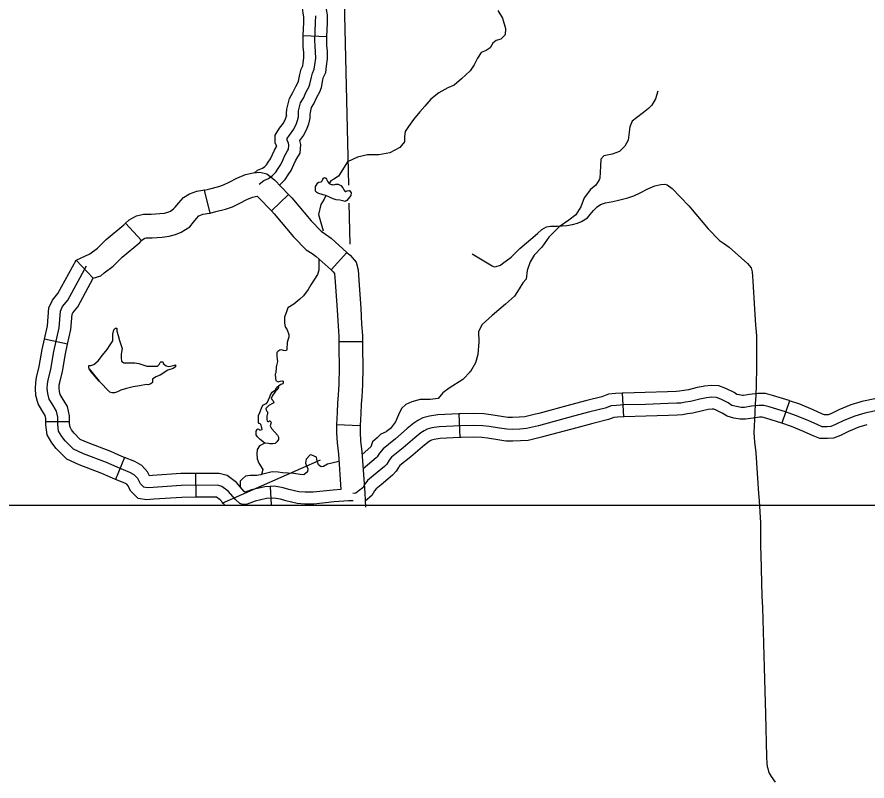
# Model space of a CAD drawing. Extents: x -5566 to 1759129, y -3726 to 731467.
# Drawn here: x -4742.78 to -4701.9, y 147.25 to 184.01 of the extents above; entities that cross this region are included whole.
import ezdxf

# ---------------------------------------------------------------- set-up
doc = ezdxf.new("R2010")
doc.units = 0
doc.layers.add('Default', color=7, linetype='Continuous')
doc.layers.add('R_No Plot', color=7, linetype='Continuous')

msp = doc.modelspace()

# ---------------------------------------------------------------- linework, layer by layer
at = {"layer": 'Default'}
for p, q in [((-4727.88, 183.058), (-4729.018, 183.101)), ((-4733.494, 174.576), (-4733.766, 175.682)), ((-4730.542, 174.675), (-4729.72, 175.464)), ((-4736.789, 173.252), (-4737.572, 174.08)), ((-4727.676, 171.835), (-4726.915, 172.682)), ((-4739.115, 171.44), (-4739.939, 172.308)), ((-4740.352, 168.262), (-4741.463, 168.511)), ((-4727.303, 168.387), (-4726.164, 168.387)), ((-4713.675, 165.907), (-4713.615, 164.769)), ((-4705.629, 165.544), (-4706.002, 164.467)), ((-4721.529, 164.906), (-4721.478, 163.768)), ((-4740.256, 164.533), (-4741.395, 164.533)), ((-4727.411, 164.404), (-4726.273, 164.355)), ((-4737.619, 162.815), (-4738.042, 161.758)), ((-4734.2, 162.04), (-4734.191, 160.901)), ((-4730.602, 161.419), (-4730.568, 160.534))]:
    msp.add_line(p, q, dxfattribs=at)
for points in [[(-4729.018, 183.101), (-4728.994, 183.76), (-4728.989, 184.018), (-4729.02, 184.197), (-4729.051, 184.44), (-4729.027, 184.675), (-4728.991, 184.909), (-4728.906, 185.179), (-4728.79, 185.459), (-4728.522, 185.759), (-4728.305, 185.952), (-4728.154, 186.087), (-4727.967, 186.363), (-4727.58, 186.922), (-4727.57, 186.938)], [(-4727.88, 183.058), (-4727.855, 183.729), (-4727.849, 184.105), (-4727.893, 184.365), (-4727.905, 184.455), (-4727.897, 184.531), (-4727.878, 184.651), (-4727.835, 184.788), (-4727.812, 184.844), (-4727.716, 184.951), (-4727.547, 185.102), (-4727.29, 185.332), (-4727.027, 185.72), (-4726.641, 186.277), (-4726.628, 186.296)], [(-4726.826, 175.908), (-4727.041, 185.479)], [(-4731.142, 175.967), (-4730.917, 176.144), (-4730.692, 176.24), (-4730.499, 176.38), (-4730.333, 176.541), (-4730.22, 176.723), (-4730.102, 176.905), (-4729.984, 177.152), (-4729.898, 177.34), (-4729.77, 177.565), (-4729.727, 177.64), (-4729.705, 177.838), (-4729.732, 177.946), (-4729.791, 178.069), (-4729.791, 178.16), (-4729.684, 178.326), (-4729.475, 178.611), (-4729.346, 178.875), (-4729.287, 179.031), (-4729.25, 179.197), (-4729.25, 179.337), (-4729.239, 179.492), (-4729.148, 179.873), (-4729.009, 180.104), (-4728.869, 180.404), (-4728.746, 180.634), (-4728.698, 180.769), (-4728.628, 181.117), (-4728.58, 181.305), (-4728.489, 181.498), (-4728.456, 181.712), (-4728.419, 182.029), (-4728.424, 182.324), (-4728.451, 182.603), (-4728.456, 182.887), (-4728.424, 183.745), (-4728.419, 184.061)], [(-4719.664, 184.313), (-4719.441, 183.957), (-4719.288, 183.461), (-4719.303, 183.147), (-4719.52, 182.938), (-4719.746, 182.881), (-4719.906, 182.744), (-4720.032, 182.524), (-4720.224, 182.393), (-4720.463, 182.305), (-4720.639, 182.029), (-4720.798, 181.701), (-4720.982, 181.424), (-4721.412, 181.037), (-4721.754, 180.73), (-4722.067, 180.593), (-4722.496, 180.359), (-4722.877, 180.058), (-4723.164, 179.716), (-4723.409, 179.444), (-4723.718, 179.078), (-4723.952, 178.738), (-4724.108, 178.494), (-4724.142, 178.256), (-4724.152, 177.996), (-4724.366, 177.726), (-4724.848, 177.473), (-4725.383, 177.371), (-4725.93, 177.368), (-4726.412, 177.26), (-4726.888, 177.039), (-4727.327, 176.348), (-4727.552, 176.201), (-4727.694, 176.129), (-4727.764, 175.994)], [(-4729.819, 179.229), (-4729.819, 179.356), (-4729.804, 179.579), (-4729.681, 180.092), (-4729.512, 180.372), (-4729.379, 180.658), (-4729.268, 180.866), (-4729.248, 180.922), (-4729.183, 181.244), (-4729.118, 181.5), (-4729.039, 181.665), (-4729.021, 181.788), (-4728.989, 182.057), (-4728.993, 182.291), (-4729.02, 182.57), (-4729.026, 182.892), (-4729.018, 183.101)], [(-4728.68, 179.229), (-4728.68, 179.317), (-4728.674, 179.406), (-4728.615, 179.654), (-4728.505, 179.836), (-4728.359, 180.149), (-4728.224, 180.403), (-4728.147, 180.615), (-4728.072, 180.99), (-4728.042, 181.111), (-4727.938, 181.33), (-4727.892, 181.637), (-4727.849, 182), (-4727.855, 182.356), (-4727.882, 182.635), (-4727.887, 182.881), (-4727.88, 183.058)], [(-4711.969, 180.442), (-4712.08, 180.063), (-4712.248, 179.764), (-4712.407, 179.604), (-4712.649, 179.417), (-4712.993, 179.156), (-4713.191, 179.001), (-4713.315, 178.728), (-4713.347, 178.467), (-4713.397, 178.083), (-4713.542, 177.793), (-4713.812, 177.543), (-4714.162, 177.412), (-4714.554, 177.332), (-4714.705, 177.164), (-4714.727, 176.827), (-4714.752, 176.254), (-4714.778, 176.176), (-4714.948, 175.916), (-4715.204, 175.705), (-4715.503, 175.301), (-4715.665, 174.873), (-4715.905, 174.488), (-4716.249, 174.234), (-4716.712, 173.906), (-4717.198, 173.417), (-4717.539, 172.927), (-4717.916, 172.55), (-4718.097, 172.221), (-4718.252, 171.809), (-4718.3, 171.394), (-4718.451, 171.219), (-4718.626, 170.921), (-4718.861, 170.581), (-4719.297, 170.186), (-4719.933, 169.651), (-4720.413, 169.208), (-4720.586, 168.871), (-4720.577, 168.376), (-4720.623, 167.763), (-4720.74, 167.36), (-4720.978, 166.944), (-4721.025, 166.911)], [(-4731.369, 176.513), (-4731.21, 176.638), (-4730.974, 176.739), (-4730.866, 176.818), (-4730.78, 176.9), (-4730.702, 177.027), (-4730.6, 177.184), (-4730.5, 177.393), (-4730.406, 177.6), (-4730.293, 177.798), (-4730.361, 177.94), (-4730.361, 178.328), (-4730.153, 178.65), (-4729.965, 178.906), (-4729.87, 179.101), (-4729.834, 179.195), (-4729.819, 179.261), (-4729.819, 179.229)], [(-4730.156, 175.919), (-4729.885, 176.181), (-4729.739, 176.419), (-4729.604, 176.627), (-4729.468, 176.911), (-4729.391, 177.08), (-4729.275, 177.282), (-4729.173, 177.461), (-4729.128, 177.878), (-4729.174, 178.059), (-4728.985, 178.315), (-4728.823, 178.65), (-4728.741, 178.867), (-4728.68, 179.134), (-4728.68, 179.229)], [(-4733.766, 175.682), (-4733.503, 175.746), (-4733.083, 175.851), (-4732.854, 175.934), (-4732.577, 176.062), (-4732.205, 176.26), (-4731.797, 176.424), (-4731.422, 176.507), (-4731.098, 176.546), (-4730.765, 176.453), (-4730.407, 176.18), (-4729.72, 175.464)], [(-4727.752, 175.332), (-4727.93, 175.414), (-4728.066, 175.444), (-4728.308, 175.527), (-4728.367, 175.562), (-4728.426, 175.633), (-4728.426, 175.71), (-4728.42, 175.852), (-4728.314, 176.023), (-4728.261, 176.053), (-4728.16, 176.082), (-4728.113, 176.124), (-4728.083, 176.201), (-4728.042, 176.26), (-4727.989, 176.277), (-4727.936, 176.248), (-4727.9, 176.201), (-4727.835, 176.076), (-4727.764, 175.994), (-4727.676, 175.952), (-4727.617, 175.946), (-4727.54, 175.929)], [(-4727.54, 175.929), (-4727.457, 175.964), (-4727.339, 175.964), (-4727.209, 175.899), (-4727.114, 175.793), (-4727.073, 175.686), (-4727.002, 175.615), (-4726.961, 175.615), (-4726.902, 175.639), (-4726.831, 175.657), (-4726.789, 175.657), (-4726.719, 175.544), (-4726.736, 175.426), (-4726.919, 175.172), (-4727.008, 175.137), (-4727.12, 175.166), (-4727.256, 175.19), (-4727.428, 175.208), (-4727.581, 175.255), (-4727.752, 175.332)], [(-4720.896, 172.616), (-4719.924, 172.035), (-4719.838, 171.987), (-4719.731, 171.998), (-4719.531, 172.065), (-4719.439, 172.143), (-4719.024, 172.457), (-4718.598, 172.872), (-4717.747, 173.59), (-4717.545, 173.781), (-4717.321, 173.904), (-4717.119, 173.949), (-4716.794, 173.949), (-4716.345, 173.982), (-4716.065, 174.016), (-4715.83, 174.083), (-4715.628, 174.162), (-4715.348, 174.341), (-4715.224, 174.498), (-4715.056, 174.689), (-4714.888, 174.88), (-4714.72, 174.98), (-4714.473, 175.07), (-4714.126, 175.126), (-4713.851, 175.194), (-4713.403, 175.306), (-4713.123, 175.407), (-4712.809, 175.552), (-4712.45, 175.743), (-4712.114, 175.878), (-4711.811, 175.945), (-4711.628, 175.967), (-4711.508, 175.934), (-4711.273, 175.754), (-4710.477, 174.924), (-4709.547, 173.814), (-4708.997, 173.254), (-4708.751, 173.097), (-4708.527, 172.928), (-4707.652, 172.143), (-4707.473, 171.942), (-4707.429, 171.751)], [(-4737.572, 174.08), (-4737.398, 174.245), (-4737.038, 174.442), (-4736.696, 174.518), (-4736.33, 174.518), (-4735.915, 174.549), (-4735.693, 174.576), (-4735.526, 174.624), (-4735.402, 174.672), (-4735.251, 174.769), (-4735.177, 174.863), (-4734.998, 175.066), (-4734.771, 175.322), (-4734.481, 175.497), (-4734.132, 175.624), (-4733.754, 175.685), (-4733.766, 175.682)], [(-4729.72, 175.464), (-4729.567, 175.305), (-4728.639, 174.197), (-4728.151, 173.699), (-4727.941, 173.565), (-4727.679, 173.369), (-4726.915, 172.682)], [(-4727.93, 175.414), (-4728.007, 175.249), (-4728.178, 174.983), (-4728.276, 174.506), (-4728.064, 173.715)], [(-4733.494, 174.576), (-4733.229, 174.641), (-4732.751, 174.76), (-4732.42, 174.879), (-4732.069, 175.042), (-4731.724, 175.226), (-4731.46, 175.332), (-4731.237, 175.381), (-4731.168, 175.328), (-4730.542, 174.675)], [(-4726.763, 173.074), (-4726.807, 175.054)], [(-4736.789, 173.252), (-4736.721, 173.317), (-4736.632, 173.366), (-4736.571, 173.379), (-4736.287, 173.379), (-4735.805, 173.415), (-4735.467, 173.456), (-4735.162, 173.543), (-4734.883, 173.652), (-4734.474, 173.914), (-4734.301, 174.134), (-4734.144, 174.312), (-4734.034, 174.437), (-4733.988, 174.464), (-4733.844, 174.516), (-4733.527, 174.568), (-4733.494, 174.576)], [(-4730.542, 174.675), (-4730.416, 174.544), (-4729.484, 173.431), (-4728.873, 172.808), (-4728.59, 172.628), (-4728.403, 172.488), (-4727.676, 171.835)], [(-4739.939, 172.308), (-4739.285, 172.607), (-4738.911, 172.89), (-4738.496, 173.295), (-4737.64, 174.015), (-4737.572, 174.08)], [(-4739.115, 171.44), (-4738.759, 171.561), (-4738.597, 171.699), (-4738.167, 172.025), (-4737.73, 172.45), (-4736.882, 173.165), (-4736.789, 173.252)], [(-4726.915, 172.682), (-4726.762, 172.546), (-4726.465, 172.211), (-4726.379, 171.835), (-4726.343, 171.341), (-4726.253, 169.98), (-4726.208, 169.229), (-4726.164, 168.684), (-4726.164, 168.387)], [(-4741.463, 168.511), (-4741.322, 169.143), (-4741.253, 170.009), (-4741.073, 170.386), (-4740.814, 170.705), (-4739.939, 172.308)], [(-4739.939, 172.307), (-4739.939, 172.308)], [(-4728.26, 172.36), (-4728.266, 171.819), (-4728.326, 171.615)], [(-4726.611, 160.72), (-4726.834, 160.734), (-4727.525, 160.68), (-4728.513, 160.571), (-4728.946, 160.571), (-4729.312, 160.598), (-4729.854, 160.72), (-4730.111, 160.801), (-4730.436, 160.856), (-4730.788, 160.842), (-4731.336, 160.707), (-4731.715, 160.571), (-4731.919, 160.544), (-4732.067, 160.598), (-4732.271, 160.788), (-4732.623, 161.194), (-4732.934, 161.425), (-4733.137, 161.479), (-4734.884, 161.465), (-4736.238, 161.37), (-4736.519, 161.353), (-4736.682, 161.38), (-4736.844, 161.542), (-4736.98, 161.8), (-4737.142, 161.976), (-4737.359, 162.098), (-4737.968, 162.342), (-4738.483, 162.57), (-4739.579, 162.99), (-4740.067, 163.207), (-4740.473, 163.613), (-4740.636, 163.83), (-4740.785, 164.087), (-4740.825, 164.412), (-4740.825, 164.751), (-4740.893, 165.049), (-4741.096, 165.388), (-4741.24, 165.623), (-4741.307, 165.892), (-4741.327, 166.139), (-4741.316, 166.365), (-4741.289, 166.541), (-4741.154, 167.069), (-4741.015, 167.907), (-4740.757, 169.058), (-4740.694, 169.859), (-4740.589, 170.08), (-4740.339, 170.386), (-4739.439, 172.035)], [(-4727.676, 171.835), (-4727.571, 171.741), (-4727.51, 171.672), (-4727.509, 171.666), (-4727.479, 171.262), (-4727.39, 169.908), (-4727.344, 169.149), (-4727.303, 168.638), (-4727.303, 168.387)], [(-4707.429, 171.751), (-4707.397, 171.301), (-4707.307, 169.944), (-4707.261, 169.189), (-4707.219, 168.661), (-4707.219, 168.105), (-4707.209, 167.133), (-4707.228, 166.327), (-4707.256, 165.772), (-4707.283, 165.411), (-4707.302, 164.957), (-4707.33, 164.318), (-4707.339, 164.003), (-4707.311, 163.569), (-4707.246, 163.032), (-4707.114, 161.08), (-4707.096, 160.72), (-4707.03, 159.666), (-4707.032, 159.254), (-4707.022, 158.888), (-4707.02, 158.537), (-4707.015, 158.133), (-4706.98, 156.791), (-4706.955, 156.136), (-4706.921, 155.588), (-4706.855, 152.705), (-4706.79, 150.457), (-4706.736, 148.413), (-4706.718, 148.094), (-4706.703, 147.95), (-4706.677, 147.844), (-4706.64, 147.701), (-4706.613, 147.625), (-4706.514, 147.47), (-4706.318, 147.189)], [(-4740.352, 168.262), (-4740.193, 168.973), (-4740.135, 169.709), (-4740.104, 169.773), (-4739.865, 170.068), (-4739.115, 171.44)], [(-4728.326, 171.615), (-4728.659, 171.116), (-4728.788, 170.903), (-4729.01, 170.597), (-4729.177, 170.431), (-4729.473, 170.19), (-4729.76, 170.014), (-4729.806, 169.866), (-4729.917, 169.569), (-4729.917, 169.356), (-4729.917, 169.282), (-4729.89, 169.097), (-4729.788, 168.949), (-4729.714, 168.727), (-4729.714, 168.597), (-4729.76, 168.458), (-4729.797, 168.347), (-4729.797, 168.245), (-4729.806, 168.116), (-4729.806, 168.014), (-4729.825, 167.958), (-4729.89, 167.94), (-4729.964, 167.967), (-4730.056, 167.986), (-4730.149, 167.977), (-4730.241, 167.912), (-4730.288, 167.865), (-4730.288, 167.671), (-4730.269, 167.551), (-4730.26, 167.43), (-4730.306, 167.245), (-4730.325, 167.152), (-4730.334, 166.884), (-4730.362, 166.828), (-4730.353, 166.615), (-4730.334, 166.514), (-4730.223, 166.458), (-4730.121, 166.486), (-4730.01, 166.495), (-4729.982, 166.486), (-4729.982, 166.402), (-4729.992, 166.356), (-4730.103, 166.319), (-4730.214, 166.25)], [(-4738.666, 167.741), (-4738.442, 168.012), (-4738.297, 168.226), (-4738.181, 168.43), (-4738.181, 168.74), (-4738.122, 168.963), (-4738.054, 169.031), (-4737.987, 169.031), (-4737.987, 168.895), (-4737.919, 168.682), (-4737.86, 168.449), (-4737.783, 168.245), (-4737.733, 168.057), (-4737.773, 167.779), (-4737.773, 167.605), (-4737.763, 167.449), (-4737.647, 167.372), (-4737.511, 167.362), (-4737.317, 167.362), (-4737.123, 167.362), (-4736.929, 167.343), (-4736.541, 167.207), (-4736.269, 167.207), (-4736.027, 167.207), (-4735.94, 167.284), (-4735.891, 167.382), (-4735.862, 167.42), (-4735.765, 167.411), (-4735.755, 167.333), (-4735.61, 167.226), (-4735.484, 167.187), (-4735.251, 167.246), (-4735.154, 167.275), (-4735.164, 167.178), (-4735.28, 167.09), (-4735.523, 167.013), (-4735.891, 166.78), (-4736.114, 166.692), (-4736.26, 166.576), (-4736.26, 166.421), (-4736.344, 166.352), (-4736.47, 166.313), (-4736.561, 166.324), (-4736.89, 166.256)], [(-4741.395, 164.533), (-4741.395, 164.687), (-4741.428, 164.834), (-4741.583, 165.092), (-4741.772, 165.4), (-4741.872, 165.8), (-4741.897, 166.13), (-4741.884, 166.422), (-4741.848, 166.655), (-4741.712, 167.186), (-4741.574, 168.016), (-4741.463, 168.511)], [(-4740.256, 164.533), (-4740.256, 164.815), (-4740.358, 165.264), (-4740.609, 165.683), (-4740.709, 165.846), (-4740.743, 165.983), (-4740.756, 166.148), (-4740.749, 166.309), (-4740.73, 166.427), (-4740.596, 166.951), (-4740.455, 167.798), (-4740.352, 168.262)], [(-4727.303, 168.387), (-4727.303, 168.102), (-4727.294, 167.137), (-4727.312, 166.348), (-4727.339, 165.808), (-4727.367, 165.444), (-4727.386, 164.981), (-4727.411, 164.404)], [(-4726.164, 168.387), (-4726.164, 168.108), (-4726.154, 167.129), (-4726.173, 166.307), (-4726.202, 165.736), (-4726.229, 165.377), (-4726.247, 164.933), (-4726.273, 164.355)], [(-4736.89, 166.256), (-4737.191, 166.217), (-4737.511, 166.13), (-4737.783, 166.052), (-4737.957, 165.965), (-4738.093, 165.926), (-4738.21, 165.926), (-4738.316, 165.955), (-4738.831, 166.489), (-4739.219, 166.935), (-4739.316, 167.071), (-4739.335, 167.139), (-4739.335, 167.236), (-4739.238, 167.236), (-4739.092, 167.284), (-4738.889, 167.469), (-4738.666, 167.741)], [(-4739.316, 167.071), (-4738.831, 166.489), (-4738.316, 165.955)], [(-4720.978, 166.944), (-4721.337, 166.572), (-4721.994, 166.151), (-4722.299, 165.92), (-4722.531, 165.651), (-4722.91, 165.605), (-4723.068, 165.605), (-4723.392, 165.605), (-4723.79, 165.494), (-4724.077, 165.364), (-4724.299, 165.17), (-4724.428, 164.873), (-4724.576, 164.521), (-4724.816, 164.202), (-4725.019, 164.07), (-4725.03, 164.048), (-4725.29, 163.928), (-4725.465, 163.762), (-4725.687, 163.569), (-4725.771, 163.319), (-4726.186, 162.965)], [(-4730.871, 163.51), (-4731.093, 163.675), (-4731.213, 163.814), (-4731.287, 163.898), (-4731.287, 163.962), (-4731.278, 164.083), (-4731.232, 164.166), (-4731.195, 164.185), (-4731.149, 164.175), (-4731.102, 164.12), (-4731.001, 164.166), (-4731.01, 164.24), (-4731.065, 164.407), (-4731.093, 164.435), (-4731.139, 164.453), (-4731.176, 164.49), (-4731.176, 164.601), (-4731.176, 164.731), (-4731.176, 164.833), (-4731.102, 164.972), (-4731.019, 165.185), (-4730.954, 165.324), (-4730.797, 165.407), (-4730.788, 165.407), (-4730.741, 165.472), (-4730.695, 165.592), (-4730.63, 165.731), (-4730.593, 165.833), (-4730.51, 165.963), (-4730.353, 166.065), (-4730.297, 166.148), (-4730.251, 166.213), (-4730.232, 166.231), (-4730.214, 166.25), (-4730.214, 166.203), (-4730.232, 166.102), (-4730.334, 166.018), (-4730.38, 165.963), (-4730.501, 165.796), (-4730.556, 165.648), (-4730.519, 165.583), (-4730.464, 165.546), (-4730.436, 165.444), (-4730.491, 165.407), (-4730.667, 165.314), (-4730.76, 165.24), (-4730.815, 165.176), (-4730.797, 165.092), (-4730.778, 165.055), (-4730.732, 165.009), (-4730.732, 164.935), (-4730.76, 164.842), (-4730.769, 164.814), (-4730.769, 164.657)], [(-4709.778, 166.233), (-4710.07, 166.173), (-4710.49, 166.068), (-4710.719, 166.042), (-4710.922, 165.999), (-4711.08, 165.992), (-4711.493, 165.974), (-4712.576, 165.937), (-4713.627, 165.909), (-4713.675, 165.907)], [(-4705.628, 165.543), (-4705.642, 165.548), (-4706.444, 165.794), (-4706.785, 165.891), (-4706.954, 165.891), (-4707.148, 165.891), (-4707.547, 165.839), (-4707.843, 165.789), (-4707.897, 165.789), (-4708.057, 165.821), (-4708.164, 165.849), (-4708.297, 165.935), (-4708.694, 166.139), (-4709.032, 166.266), (-4709.377, 166.281), (-4709.716, 166.246), (-4709.778, 166.233)], [(-4701.333, 165.09), (-4702.009, 164.951), (-4702.486, 164.803), (-4703.023, 164.59), (-4703.412, 164.395), (-4703.634, 164.303), (-4703.819, 164.294), (-4704.06, 164.294), (-4704.273, 164.377), (-4704.726, 164.59), (-4705.337, 164.84), (-4705.819, 165.007), (-4706.606, 165.247), (-4706.865, 165.321), (-4706.954, 165.321), (-4707.111, 165.321), (-4707.463, 165.275), (-4707.796, 165.22), (-4707.953, 165.22), (-4708.185, 165.266), (-4708.398, 165.321), (-4708.583, 165.442), (-4708.925, 165.618), (-4709.147, 165.701), (-4709.36, 165.71), (-4709.629, 165.683), (-4709.943, 165.618), (-4710.388, 165.507), (-4710.628, 165.479), (-4710.851, 165.433), (-4711.054, 165.423), (-4711.471, 165.405), (-4712.558, 165.368), (-4713.604, 165.34), (-4713.956, 165.321), (-4714.206, 165.294), (-4714.493, 165.192), (-4715.234, 165.007), (-4716.011, 164.794), (-4717.701, 164.34), (-4718.284, 164.201), (-4718.598, 164.182), (-4718.941, 164.164), (-4719.228, 164.173), (-4719.57, 164.219), (-4720.08, 164.303), (-4720.376, 164.34), (-4720.82, 164.358), (-4721.449, 164.34), (-4722.486, 164.294), (-4722.829, 164.238), (-4723.06, 164.182), (-4723.208, 164.099), (-4723.366, 163.997), (-4723.651, 163.766), (-4724.215, 163.275), (-4724.771, 162.83), (-4724.882, 162.692), (-4725.002, 162.497), (-4725.113, 162.377), (-4725.632, 161.942), (-4725.919, 161.711), (-4726.057, 161.525), (-4726.159, 161.359), (-4726.326, 161.22), (-4726.483, 161.09), (-4726.629, 161.08)], [(-4713.675, 165.907), (-4714.003, 165.889), (-4714.335, 165.852), (-4714.658, 165.738), (-4715.378, 165.558), (-4716.16, 165.343), (-4717.678, 164.936)], [(-4697.95, 165.348), (-4698.56, 165.6), (-4699.017, 165.735), (-4699.479, 165.834), (-4699.937, 165.845), (-4700.292, 165.834), (-4700.81, 165.773), (-4701.445, 165.648), (-4702.151, 165.503), (-4702.239, 165.476)], [(-4702.239, 165.476), (-4702.676, 165.34), (-4703.256, 165.11), (-4703.649, 164.914), (-4703.762, 164.867), (-4703.834, 164.863), (-4703.952, 164.863), (-4704.048, 164.9), (-4704.497, 165.112), (-4705.136, 165.373), (-4705.629, 165.544)], [(-4721.529, 164.906), (-4722.545, 164.861), (-4722.941, 164.797), (-4723.27, 164.718), (-4723.503, 164.587), (-4723.701, 164.459), (-4724.017, 164.202), (-4724.58, 163.712), (-4725.176, 163.236), (-4725.348, 163.02), (-4725.408, 162.924)], [(-4717.678, 164.936), (-4717.84, 164.892), (-4718.367, 164.767), (-4718.631, 164.751), (-4718.947, 164.734), (-4719.18, 164.741), (-4719.486, 164.783), (-4719.998, 164.867), (-4720.328, 164.908), (-4720.817, 164.928), (-4721.471, 164.909), (-4721.529, 164.906)], [(-4713.615, 164.769), (-4713.91, 164.753), (-4714.078, 164.735), (-4714.328, 164.646), (-4715.089, 164.456), (-4715.862, 164.244), (-4717.383, 163.835)], [(-4709.548, 165.118), (-4709.817, 165.062), (-4710.286, 164.945), (-4710.538, 164.916), (-4710.779, 164.866), (-4711.029, 164.854), (-4711.448, 164.836), (-4712.541, 164.798), (-4713.582, 164.771), (-4713.615, 164.769)], [(-4705.995, 164.465), (-4706.767, 164.701), (-4706.945, 164.752), (-4706.954, 164.752), (-4707.074, 164.752), (-4707.379, 164.712), (-4707.749, 164.65), (-4708.01, 164.65), (-4708.313, 164.711), (-4708.631, 164.794), (-4708.869, 164.948), (-4709.156, 165.096), (-4709.263, 165.136), (-4709.343, 165.139), (-4709.542, 165.119), (-4709.548, 165.118)], [(-4738.042, 161.758), (-4738.19, 161.817), (-4738.7, 162.044), (-4739.797, 162.464), (-4740.395, 162.729), (-4740.905, 163.239), (-4741.112, 163.515), (-4741.335, 163.902), (-4741.395, 164.377), (-4741.395, 164.533)], [(-4737.619, 162.815), (-4737.747, 162.866), (-4738.265, 163.097), (-4739.362, 163.517), (-4739.739, 163.684), (-4740.042, 163.987), (-4740.16, 164.145), (-4740.234, 164.273), (-4740.256, 164.448), (-4740.256, 164.533)], [(-4730.769, 164.657), (-4730.751, 164.555), (-4730.714, 164.546), (-4730.677, 164.546), (-4730.649, 164.574), (-4730.621, 164.574), (-4730.556, 164.518), (-4730.575, 164.444), (-4730.602, 164.342), (-4730.538, 164.203), (-4730.39, 164.037), (-4730.26, 163.888), (-4730.204, 163.787), (-4730.204, 163.685), (-4730.288, 163.574), (-4730.371, 163.49), (-4730.473, 163.472), (-4730.621, 163.472), (-4730.695, 163.481), (-4730.871, 163.51)], [(-4727.411, 164.404), (-4727.413, 164.339), (-4727.424, 163.993), (-4727.393, 163.516), (-4727.328, 162.978), (-4727.213, 161.275)], [(-4726.273, 164.355), (-4726.275, 164.297), (-4726.283, 164.013), (-4726.258, 163.621), (-4726.194, 163.085), (-4726.06, 161.114), (-4726.042, 160.752), (-4726.021, 160.417)], [(-4701.902, 164.388), (-4702.297, 164.265), (-4702.79, 164.069), (-4703.175, 163.877), (-4703.507, 163.739), (-4703.805, 163.724), (-4704.167, 163.724), (-4704.498, 163.853), (-4704.955, 164.068), (-4705.539, 164.307), (-4706.002, 164.467)], [(-4721.478, 163.768), (-4722.428, 163.726), (-4722.716, 163.679), (-4722.85, 163.647), (-4722.914, 163.611), (-4723.03, 163.536), (-4723.284, 163.33), (-4723.85, 162.837), (-4724.365, 162.425), (-4724.416, 162.363), (-4724.439, 162.325)], [(-4717.383, 163.835), (-4717.561, 163.788), (-4718.2, 163.635), (-4718.566, 163.614), (-4718.935, 163.594), (-4719.275, 163.605), (-4719.655, 163.656), (-4720.161, 163.739), (-4720.423, 163.772), (-4720.824, 163.788), (-4721.428, 163.771), (-4721.478, 163.768)], [(-4730.871, 163.51), (-4731.121, 163.371), (-4731.232, 163.204), (-4731.25, 162.982), (-4731.241, 162.751), (-4731.149, 162.538), (-4730.963, 162.232), (-4731.019, 162.001), (-4731.065, 161.982), (-4731.176, 161.964), (-4731.25, 161.954), (-4731.565, 161.954), (-4731.797, 161.917), (-4731.945, 161.788), (-4732.047, 161.667), (-4732.056, 161.575), (-4732.056, 161.41)], [(-4734.2, 162.04), (-4734.906, 162.035), (-4736.275, 161.939), (-4736.405, 161.931), (-4736.511, 162.131), (-4736.785, 162.428), (-4737.112, 162.613), (-4737.619, 162.815)], [(-4727.304, 162.622), (-4727.64, 162.533), (-4727.845, 162.495), (-4728.048, 162.385), (-4728.154, 162.363), (-4728.281, 162.456), (-4728.347, 162.644), (-4728.375, 162.835), (-4728.605, 162.925), (-4728.678, 162.936), (-4728.877, 162.731), (-4728.905, 162.539), (-4728.795, 162.27), (-4728.816, 162.123), (-4728.987, 161.98), (-4729.172, 161.998), (-4729.474, 162.042), (-4730.012, 162.075), (-4730.222, 162.106), (-4730.518, 162.13), (-4731.019, 162.001)], [(-4725.408, 162.924), (-4725.458, 162.843), (-4725.507, 162.79), (-4726.138, 162.261)], [(-4732.912, 160.608), (-4728.185, 162.7)], [(-4724.439, 162.325), (-4724.547, 162.151), (-4724.719, 161.964), (-4725.27, 161.502), (-4725.506, 161.312), (-4725.586, 161.205), (-4725.722, 160.981), (-4726.04, 160.716)], [(-4730.602, 161.419), (-4730.868, 161.409), (-4731.501, 161.253), (-4731.814, 161.141), (-4731.86, 161.184), (-4732.233, 161.615), (-4732.683, 161.947), (-4733.065, 162.049), (-4734.2, 162.04)], [(-4734.191, 160.901), (-4734.862, 160.896), (-4736.2, 160.802), (-4736.549, 160.78), (-4736.956, 160.848), (-4737.308, 161.201), (-4737.449, 161.468), (-4737.5, 161.524), (-4737.605, 161.583), (-4738.042, 161.758)], [(-4727.213, 161.275), (-4727.578, 161.247), (-4728.544, 161.141), (-4728.925, 161.141), (-4729.228, 161.163), (-4729.705, 161.271), (-4729.978, 161.357), (-4730.4, 161.427), (-4730.602, 161.419)], [(-4732.776, 160.502), (-4733.012, 160.774), (-4733.186, 160.902), (-4733.21, 160.909), (-4734.191, 160.901)]]:
    msp.add_lwpolyline(points, dxfattribs=at)
at = {"layer": 'R_No Plot'}
msp.add_lwpolyline([(-5018.988, 168.239), (-5018.988, 511.979), (-4446.603, 511.979), (-4446.603, 160.504), (-4913.433, 160.504)], dxfattribs=at)

doc.saveas('drawing.dxf')
